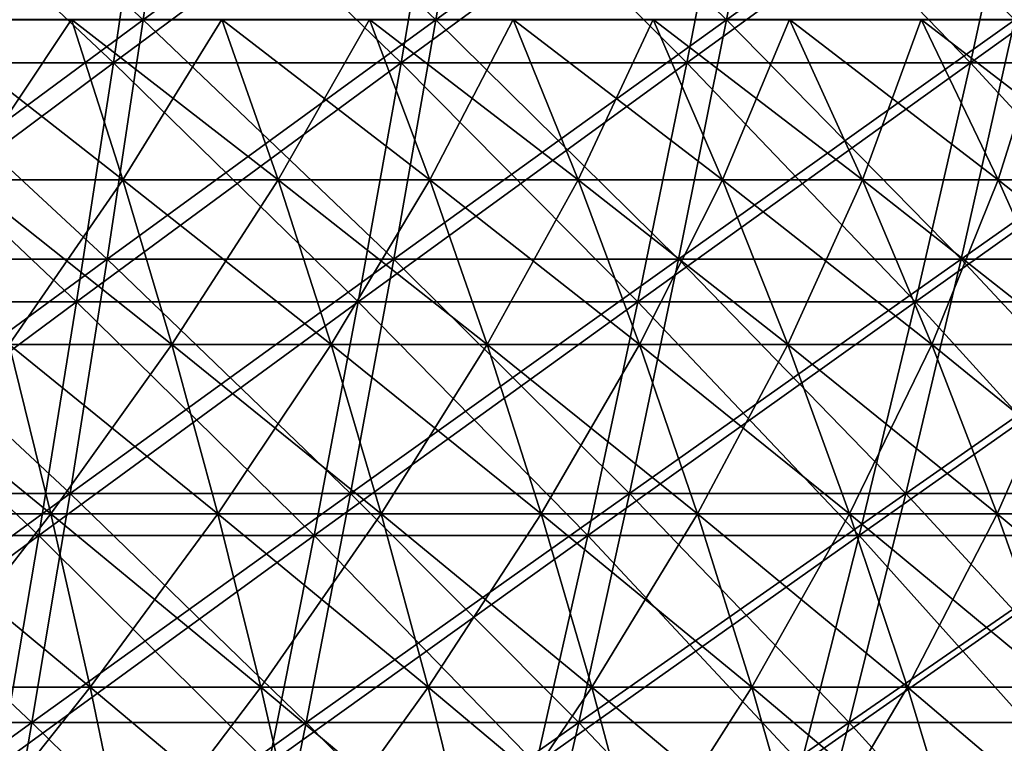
# Model space of a CAD drawing. Header units: millimetres. Extents: x -250 to 250, y 3898 to 4150.
# Tile 431 of 558: x 33 to 53, y 3980 to 3994. Entities that reach past the tile are written whole.
import ezdxf

# ---------------------------------------------------------------- set-up
doc = ezdxf.new("R2010")
doc.units = ezdxf.units.MM
doc.header["$LTSCALE"] = 5.599365
for name, color, linetype in [('10', 7, 'CONTINUOUS'), ('12', 7, 'CONTINUOUS'), ('2', 7, 'CONTINUOUS'), ('3', 7, 'CONTINUOUS'), ('4', 7, 'CONTINUOUS'), ('5', 7, 'CONTINUOUS')]:
    doc.layers.add(name, color=color, linetype=linetype)

msp = doc.modelspace()

# ---------------------------------------------------------------- linework, layer by layer
at = {"layer": '10', "color": 7, "linetype": 'Continuous', "true_color": 0xe0f2ff}
for points in [[(32.312, 3990.867, 76.868), (35.503, 3990.867, 75.448), (31.367, 3994.097, 74.618), (32.312, 3990.867, 76.868)], [(31.367, 3994.097, 74.618), (35.503, 3990.867, 75.448), (34.464, 3994.097, 73.239), (31.367, 3994.097, 74.618)], [(35.503, 3990.867, 75.448), (38.631, 3990.867, 73.895), (34.464, 3994.097, 73.239), (35.503, 3990.867, 75.448)], [(34.464, 3994.097, 73.239), (38.631, 3990.867, 73.895), (37.5, 3994.097, 71.732), (34.464, 3994.097, 73.239)], [(38.631, 3990.867, 73.895), (41.692, 3990.867, 72.212), (37.5, 3994.097, 71.732), (38.631, 3990.867, 73.895)], [(37.5, 3994.097, 71.732), (41.692, 3990.867, 72.212), (40.471, 3994.097, 70.098), (37.5, 3994.097, 71.732)], [(41.692, 3990.867, 72.212), (44.679, 3990.867, 70.403), (40.471, 3994.097, 70.098), (41.692, 3990.867, 72.212)], [(40.471, 3994.097, 70.098), (44.679, 3990.867, 70.403), (43.371, 3994.097, 68.342), (40.471, 3994.097, 70.098)], [(44.679, 3990.867, 70.403), (47.588, 3990.867, 68.47), (43.371, 3994.097, 68.342), (44.679, 3990.867, 70.403)], [(43.371, 3994.097, 68.342), (47.588, 3990.867, 68.47), (46.195, 3994.097, 66.466), (43.371, 3994.097, 68.342)], [(47.588, 3990.867, 68.47), (50.414, 3990.867, 66.417), (46.195, 3994.097, 66.466), (47.588, 3990.867, 68.47)], [(46.195, 3994.097, 66.466), (50.414, 3990.867, 66.417), (48.938, 3994.097, 64.473), (46.195, 3994.097, 66.466)], [(50.414, 3990.867, 66.417), (53.151, 3990.867, 64.248), (48.938, 3994.097, 64.473), (50.414, 3990.867, 66.417)], [(48.938, 3994.097, 64.473), (53.151, 3990.867, 64.248), (51.595, 3994.097, 62.367), (48.938, 3994.097, 64.473)], [(53.151, 3990.867, 64.248), (55.794, 3990.867, 61.966), (51.595, 3994.097, 62.367), (53.151, 3990.867, 64.248)], [(51.595, 3994.097, 62.367), (55.794, 3990.867, 61.966), (54.161, 3994.097, 60.152), (51.595, 3994.097, 62.367)], [(33.208, 3987.543, 78.999), (36.487, 3987.543, 77.539), (32.312, 3990.867, 76.868), (33.208, 3987.543, 78.999)], [(32.312, 3990.867, 76.868), (36.487, 3987.543, 77.539), (35.503, 3990.867, 75.448), (32.312, 3990.867, 76.868)], [(36.487, 3987.543, 77.539), (39.702, 3987.543, 75.943), (35.503, 3990.867, 75.448), (36.487, 3987.543, 77.539)], [(35.503, 3990.867, 75.448), (39.702, 3987.543, 75.943), (38.631, 3990.867, 73.895), (35.503, 3990.867, 75.448)], [(39.702, 3987.543, 75.943), (42.848, 3987.543, 74.214), (38.631, 3990.867, 73.895), (39.702, 3987.543, 75.943)], [(38.631, 3990.867, 73.895), (42.848, 3987.543, 74.214), (41.692, 3990.867, 72.212), (38.631, 3990.867, 73.895)], [(42.848, 3987.543, 74.214), (45.918, 3987.543, 72.355), (41.692, 3990.867, 72.212), (42.848, 3987.543, 74.214)], [(41.692, 3990.867, 72.212), (45.918, 3987.543, 72.355), (44.679, 3990.867, 70.403), (41.692, 3990.867, 72.212)], [(45.918, 3987.543, 72.355), (48.907, 3987.543, 70.369), (44.679, 3990.867, 70.403), (45.918, 3987.543, 72.355)], [(44.679, 3990.867, 70.403), (48.907, 3987.543, 70.369), (47.588, 3990.867, 68.47), (44.679, 3990.867, 70.403)], [(48.907, 3987.543, 70.369), (51.811, 3987.543, 68.259), (47.588, 3990.867, 68.47), (48.907, 3987.543, 70.369)], [(47.588, 3990.867, 68.47), (51.811, 3987.543, 68.259), (50.414, 3990.867, 66.417), (47.588, 3990.867, 68.47)], [(51.811, 3987.543, 68.259), (54.624, 3987.543, 66.029), (50.414, 3990.867, 66.417), (51.811, 3987.543, 68.259)], [(50.414, 3990.867, 66.417), (54.624, 3987.543, 66.029), (53.151, 3990.867, 64.248), (50.414, 3990.867, 66.417)], [(54.624, 3987.543, 66.029), (57.341, 3987.543, 63.684), (53.151, 3990.867, 64.248), (54.624, 3987.543, 66.029)], [(53.151, 3990.867, 64.248), (57.341, 3987.543, 63.684), (55.794, 3990.867, 61.966), (53.151, 3990.867, 64.248)], [(30.631, 3984.131, 82.363), (34.053, 3984.131, 81.008), (29.871, 3987.543, 80.321), (30.631, 3984.131, 82.363)], [(29.871, 3987.543, 80.321), (34.053, 3984.131, 81.008), (33.208, 3987.543, 78.999), (29.871, 3987.543, 80.321)], [(34.053, 3984.131, 81.008), (37.415, 3984.131, 79.511), (33.208, 3987.543, 78.999), (34.053, 3984.131, 81.008)], [(33.208, 3987.543, 78.999), (37.415, 3984.131, 79.511), (36.487, 3987.543, 77.539), (33.208, 3987.543, 78.999)], [(37.415, 3984.131, 79.511), (40.712, 3984.131, 77.875), (36.487, 3987.543, 77.539), (37.415, 3984.131, 79.511)], [(36.487, 3987.543, 77.539), (40.712, 3984.131, 77.875), (39.702, 3987.543, 75.943), (36.487, 3987.543, 77.539)], [(40.712, 3984.131, 77.875), (43.937, 3984.131, 76.102), (39.702, 3987.543, 75.943), (40.712, 3984.131, 77.875)], [(39.702, 3987.543, 75.943), (43.937, 3984.131, 76.102), (42.848, 3987.543, 74.214), (39.702, 3987.543, 75.943)], [(43.937, 3984.131, 76.102), (47.086, 3984.131, 74.195), (42.848, 3987.543, 74.214), (43.937, 3984.131, 76.102)], [(42.848, 3987.543, 74.214), (47.086, 3984.131, 74.195), (45.918, 3987.543, 72.355), (42.848, 3987.543, 74.214)], [(47.086, 3984.131, 74.195), (50.151, 3984.131, 72.158), (45.918, 3987.543, 72.355), (47.086, 3984.131, 74.195)], [(45.918, 3987.543, 72.355), (50.151, 3984.131, 72.158), (48.907, 3987.543, 70.369), (45.918, 3987.543, 72.355)], [(50.151, 3984.131, 72.158), (53.129, 3984.131, 69.995), (48.907, 3987.543, 70.369), (50.151, 3984.131, 72.158)], [(48.907, 3987.543, 70.369), (53.129, 3984.131, 69.995), (51.811, 3987.543, 68.259), (48.907, 3987.543, 70.369)], [(53.129, 3984.131, 69.995), (56.013, 3984.131, 67.709), (51.811, 3987.543, 68.259), (53.129, 3984.131, 69.995)], [(51.811, 3987.543, 68.259), (56.013, 3984.131, 67.709), (54.624, 3987.543, 66.029), (51.811, 3987.543, 68.259)], [(31.343, 3980.636, 84.279), (34.845, 3980.636, 82.892), (30.631, 3984.131, 82.363), (31.343, 3980.636, 84.279)], [(30.631, 3984.131, 82.363), (34.845, 3980.636, 82.892), (34.053, 3984.131, 81.008), (30.631, 3984.131, 82.363)], [(34.845, 3980.636, 82.892), (38.285, 3980.636, 81.361), (34.053, 3984.131, 81.008), (34.845, 3980.636, 82.892)], [(34.053, 3984.131, 81.008), (38.285, 3980.636, 81.361), (37.415, 3984.131, 79.511), (34.053, 3984.131, 81.008)], [(38.285, 3980.636, 81.361), (41.659, 3980.636, 79.686), (37.415, 3984.131, 79.511), (38.285, 3980.636, 81.361)], [(37.415, 3984.131, 79.511), (41.659, 3980.636, 79.686), (40.712, 3984.131, 77.875), (37.415, 3984.131, 79.511)], [(41.659, 3980.636, 79.686), (44.959, 3980.636, 77.872), (40.712, 3984.131, 77.875), (41.659, 3980.636, 79.686)], [(40.712, 3984.131, 77.875), (44.959, 3980.636, 77.872), (43.937, 3984.131, 76.102), (40.712, 3984.131, 77.875)], [(44.959, 3980.636, 77.872), (48.181, 3980.636, 75.921), (43.937, 3984.131, 76.102), (44.959, 3980.636, 77.872)], [(43.937, 3984.131, 76.102), (48.181, 3980.636, 75.921), (47.086, 3984.131, 74.195), (43.937, 3984.131, 76.102)], [(48.181, 3980.636, 75.921), (51.318, 3980.636, 73.836), (47.086, 3984.131, 74.195), (48.181, 3980.636, 75.921)], [(47.086, 3984.131, 74.195), (51.318, 3980.636, 73.836), (50.151, 3984.131, 72.158), (47.086, 3984.131, 74.195)], [(51.318, 3980.636, 73.836), (54.365, 3980.636, 71.623), (50.151, 3984.131, 72.158), (51.318, 3980.636, 73.836)], [(50.151, 3984.131, 72.158), (54.365, 3980.636, 71.623), (53.129, 3984.131, 69.995), (50.151, 3984.131, 72.158)], [(54.365, 3980.636, 71.623), (57.316, 3980.636, 69.283), (53.129, 3984.131, 69.995), (54.365, 3980.636, 71.623)], [(53.129, 3984.131, 69.995), (57.316, 3980.636, 69.283), (56.013, 3984.131, 67.709), (53.129, 3984.131, 69.995)], [(32.007, 3977.064, 86.064), (35.583, 3977.064, 84.648), (31.343, 3980.636, 84.279), (32.007, 3977.064, 86.064)], [(31.343, 3980.636, 84.279), (35.583, 3977.064, 84.648), (34.845, 3980.636, 82.892), (31.343, 3980.636, 84.279)], [(35.583, 3977.064, 84.648), (39.096, 3977.064, 83.084), (34.845, 3980.636, 82.892), (35.583, 3977.064, 84.648)], [(34.845, 3980.636, 82.892), (39.096, 3977.064, 83.084), (38.285, 3980.636, 81.361), (34.845, 3980.636, 82.892)], [(39.096, 3977.064, 83.084), (42.541, 3977.064, 81.374), (38.285, 3980.636, 81.361), (39.096, 3977.064, 83.084)], [(38.285, 3980.636, 81.361), (42.541, 3977.064, 81.374), (41.659, 3980.636, 79.686), (38.285, 3980.636, 81.361)], [(42.541, 3977.064, 81.374), (45.912, 3977.064, 79.521), (41.659, 3980.636, 79.686), (42.541, 3977.064, 81.374)], [(41.659, 3980.636, 79.686), (45.912, 3977.064, 79.521), (44.959, 3980.636, 77.872), (41.659, 3980.636, 79.686)], [(45.912, 3977.064, 79.521), (49.201, 3977.064, 77.529), (44.959, 3980.636, 77.872), (45.912, 3977.064, 79.521)], [(44.959, 3980.636, 77.872), (49.201, 3977.064, 77.529), (48.181, 3980.636, 75.921), (44.959, 3980.636, 77.872)], [(49.201, 3977.064, 77.529), (52.405, 3977.064, 75.401), (48.181, 3980.636, 75.921), (49.201, 3977.064, 77.529)], [(48.181, 3980.636, 75.921), (52.405, 3977.064, 75.401), (51.318, 3980.636, 73.836), (48.181, 3980.636, 75.921)], [(52.405, 3977.064, 75.401), (55.516, 3977.064, 73.14), (51.318, 3980.636, 73.836), (52.405, 3977.064, 75.401)], [(51.318, 3980.636, 73.836), (55.516, 3977.064, 73.14), (54.365, 3980.636, 71.623), (51.318, 3980.636, 73.836)]]:
    msp.add_3dface(points, dxfattribs=at)
at = {"layer": '12', "color": 7, "linetype": 'Continuous', "true_color": 0xe0f2ff}
for points in [[(34.464, 3994.097, -73.239), (32.312, 3990.867, -76.868), (31.367, 3994.097, -74.618), (34.464, 3994.097, -73.239)], [(35.503, 3990.867, -75.448), (32.312, 3990.867, -76.868), (34.464, 3994.097, -73.239), (35.503, 3990.867, -75.448)], [(37.5, 3994.097, -71.732), (35.503, 3990.867, -75.448), (34.464, 3994.097, -73.239), (37.5, 3994.097, -71.732)], [(38.631, 3990.867, -73.895), (35.503, 3990.867, -75.448), (37.5, 3994.097, -71.732), (38.631, 3990.867, -73.895)], [(40.471, 3994.097, -70.098), (38.631, 3990.867, -73.895), (37.5, 3994.097, -71.732), (40.471, 3994.097, -70.098)], [(41.692, 3990.867, -72.212), (38.631, 3990.867, -73.895), (40.471, 3994.097, -70.098), (41.692, 3990.867, -72.212)], [(43.371, 3994.097, -68.342), (41.692, 3990.867, -72.212), (40.471, 3994.097, -70.098), (43.371, 3994.097, -68.342)], [(44.679, 3990.867, -70.403), (41.692, 3990.867, -72.212), (43.371, 3994.097, -68.342), (44.679, 3990.867, -70.403)], [(46.195, 3994.097, -66.466), (44.679, 3990.867, -70.403), (43.371, 3994.097, -68.342), (46.195, 3994.097, -66.466)], [(47.588, 3990.867, -68.47), (44.679, 3990.867, -70.403), (46.195, 3994.097, -66.466), (47.588, 3990.867, -68.47)], [(48.938, 3994.097, -64.473), (47.588, 3990.867, -68.47), (46.195, 3994.097, -66.466), (48.938, 3994.097, -64.473)], [(50.414, 3990.867, -66.417), (47.588, 3990.867, -68.47), (48.938, 3994.097, -64.473), (50.414, 3990.867, -66.417)], [(51.595, 3994.097, -62.367), (50.414, 3990.867, -66.417), (48.938, 3994.097, -64.473), (51.595, 3994.097, -62.367)], [(53.151, 3990.867, -64.248), (50.414, 3990.867, -66.417), (51.595, 3994.097, -62.367), (53.151, 3990.867, -64.248)], [(54.161, 3994.097, -60.152), (53.151, 3990.867, -64.248), (51.595, 3994.097, -62.367), (54.161, 3994.097, -60.152)], [(55.794, 3990.867, -61.966), (53.151, 3990.867, -64.248), (54.161, 3994.097, -60.152), (55.794, 3990.867, -61.966)], [(35.503, 3990.867, -75.448), (33.208, 3987.543, -78.999), (32.312, 3990.867, -76.868), (35.503, 3990.867, -75.448)], [(36.487, 3987.543, -77.539), (33.208, 3987.543, -78.999), (35.503, 3990.867, -75.448), (36.487, 3987.543, -77.539)], [(38.631, 3990.867, -73.895), (36.487, 3987.543, -77.539), (35.503, 3990.867, -75.448), (38.631, 3990.867, -73.895)], [(39.702, 3987.543, -75.943), (36.487, 3987.543, -77.539), (38.631, 3990.867, -73.895), (39.702, 3987.543, -75.943)], [(41.692, 3990.867, -72.212), (39.702, 3987.543, -75.943), (38.631, 3990.867, -73.895), (41.692, 3990.867, -72.212)], [(42.848, 3987.543, -74.214), (39.702, 3987.543, -75.943), (41.692, 3990.867, -72.212), (42.848, 3987.543, -74.214)], [(44.679, 3990.867, -70.403), (42.848, 3987.543, -74.214), (41.692, 3990.867, -72.212), (44.679, 3990.867, -70.403)], [(45.918, 3987.543, -72.355), (42.848, 3987.543, -74.214), (44.679, 3990.867, -70.403), (45.918, 3987.543, -72.355)], [(47.588, 3990.867, -68.47), (45.918, 3987.543, -72.355), (44.679, 3990.867, -70.403), (47.588, 3990.867, -68.47)], [(48.907, 3987.543, -70.369), (45.918, 3987.543, -72.355), (47.588, 3990.867, -68.47), (48.907, 3987.543, -70.369)], [(50.414, 3990.867, -66.417), (48.907, 3987.543, -70.369), (47.588, 3990.867, -68.47), (50.414, 3990.867, -66.417)], [(51.811, 3987.543, -68.259), (48.907, 3987.543, -70.369), (50.414, 3990.867, -66.417), (51.811, 3987.543, -68.259)], [(53.151, 3990.867, -64.248), (51.811, 3987.543, -68.259), (50.414, 3990.867, -66.417), (53.151, 3990.867, -64.248)], [(54.624, 3987.543, -66.029), (51.811, 3987.543, -68.259), (53.151, 3990.867, -64.248), (54.624, 3987.543, -66.029)], [(55.794, 3990.867, -61.966), (54.624, 3987.543, -66.029), (53.151, 3990.867, -64.248), (55.794, 3990.867, -61.966)], [(34.053, 3984.131, -81.008), (30.631, 3984.131, -82.363), (33.208, 3987.543, -78.999), (34.053, 3984.131, -81.008)], [(36.487, 3987.543, -77.539), (34.053, 3984.131, -81.008), (33.208, 3987.543, -78.999), (36.487, 3987.543, -77.539)], [(37.415, 3984.131, -79.511), (34.053, 3984.131, -81.008), (36.487, 3987.543, -77.539), (37.415, 3984.131, -79.511)], [(39.702, 3987.543, -75.943), (37.415, 3984.131, -79.511), (36.487, 3987.543, -77.539), (39.702, 3987.543, -75.943)], [(40.712, 3984.131, -77.875), (37.415, 3984.131, -79.511), (39.702, 3987.543, -75.943), (40.712, 3984.131, -77.875)], [(42.848, 3987.543, -74.214), (40.712, 3984.131, -77.875), (39.702, 3987.543, -75.943), (42.848, 3987.543, -74.214)], [(43.937, 3984.131, -76.102), (40.712, 3984.131, -77.875), (42.848, 3987.543, -74.214), (43.937, 3984.131, -76.102)], [(45.918, 3987.543, -72.355), (43.937, 3984.131, -76.102), (42.848, 3987.543, -74.214), (45.918, 3987.543, -72.355)], [(47.086, 3984.131, -74.195), (43.937, 3984.131, -76.102), (45.918, 3987.543, -72.355), (47.086, 3984.131, -74.195)], [(48.907, 3987.543, -70.369), (47.086, 3984.131, -74.195), (45.918, 3987.543, -72.355), (48.907, 3987.543, -70.369)], [(50.151, 3984.131, -72.158), (47.086, 3984.131, -74.195), (48.907, 3987.543, -70.369), (50.151, 3984.131, -72.158)], [(51.811, 3987.543, -68.259), (50.151, 3984.131, -72.158), (48.907, 3987.543, -70.369), (51.811, 3987.543, -68.259)], [(53.129, 3984.131, -69.995), (50.151, 3984.131, -72.158), (51.811, 3987.543, -68.259), (53.129, 3984.131, -69.995)], [(54.624, 3987.543, -66.029), (53.129, 3984.131, -69.995), (51.811, 3987.543, -68.259), (54.624, 3987.543, -66.029)], [(56.013, 3984.131, -67.709), (53.129, 3984.131, -69.995), (54.624, 3987.543, -66.029), (56.013, 3984.131, -67.709)], [(34.053, 3984.131, -81.008), (31.343, 3980.636, -84.279), (30.631, 3984.131, -82.363), (34.053, 3984.131, -81.008)], [(34.845, 3980.636, -82.892), (31.343, 3980.636, -84.279), (34.053, 3984.131, -81.008), (34.845, 3980.636, -82.892)], [(37.415, 3984.131, -79.511), (34.845, 3980.636, -82.892), (34.053, 3984.131, -81.008), (37.415, 3984.131, -79.511)], [(38.285, 3980.636, -81.361), (34.845, 3980.636, -82.892), (37.415, 3984.131, -79.511), (38.285, 3980.636, -81.361)], [(40.712, 3984.131, -77.875), (38.285, 3980.636, -81.361), (37.415, 3984.131, -79.511), (40.712, 3984.131, -77.875)], [(41.659, 3980.636, -79.686), (38.285, 3980.636, -81.361), (40.712, 3984.131, -77.875), (41.659, 3980.636, -79.686)], [(43.937, 3984.131, -76.102), (41.659, 3980.636, -79.686), (40.712, 3984.131, -77.875), (43.937, 3984.131, -76.102)], [(44.959, 3980.636, -77.872), (41.659, 3980.636, -79.686), (43.937, 3984.131, -76.102), (44.959, 3980.636, -77.872)], [(47.086, 3984.131, -74.195), (44.959, 3980.636, -77.872), (43.937, 3984.131, -76.102), (47.086, 3984.131, -74.195)], [(48.181, 3980.636, -75.921), (44.959, 3980.636, -77.872), (47.086, 3984.131, -74.195), (48.181, 3980.636, -75.921)], [(50.151, 3984.131, -72.158), (48.181, 3980.636, -75.921), (47.086, 3984.131, -74.195), (50.151, 3984.131, -72.158)], [(51.318, 3980.636, -73.836), (48.181, 3980.636, -75.921), (50.151, 3984.131, -72.158), (51.318, 3980.636, -73.836)], [(53.129, 3984.131, -69.995), (51.318, 3980.636, -73.836), (50.151, 3984.131, -72.158), (53.129, 3984.131, -69.995)], [(54.365, 3980.636, -71.623), (51.318, 3980.636, -73.836), (53.129, 3984.131, -69.995), (54.365, 3980.636, -71.623)], [(56.013, 3984.131, -67.709), (54.365, 3980.636, -71.623), (53.129, 3984.131, -69.995), (56.013, 3984.131, -67.709)], [(34.845, 3980.636, -82.892), (32.007, 3977.064, -86.064), (31.343, 3980.636, -84.279), (34.845, 3980.636, -82.892)], [(35.583, 3977.064, -84.648), (32.007, 3977.064, -86.064), (34.845, 3980.636, -82.892), (35.583, 3977.064, -84.648)], [(38.285, 3980.636, -81.361), (35.583, 3977.064, -84.648), (34.845, 3980.636, -82.892), (38.285, 3980.636, -81.361)], [(39.096, 3977.064, -83.084), (35.583, 3977.064, -84.648), (38.285, 3980.636, -81.361), (39.096, 3977.064, -83.084)], [(41.659, 3980.636, -79.686), (39.096, 3977.064, -83.084), (38.285, 3980.636, -81.361), (41.659, 3980.636, -79.686)], [(42.541, 3977.064, -81.374), (39.096, 3977.064, -83.084), (41.659, 3980.636, -79.686), (42.541, 3977.064, -81.374)], [(44.959, 3980.636, -77.872), (42.541, 3977.064, -81.374), (41.659, 3980.636, -79.686), (44.959, 3980.636, -77.872)], [(45.912, 3977.064, -79.521), (42.541, 3977.064, -81.374), (44.959, 3980.636, -77.872), (45.912, 3977.064, -79.521)], [(48.181, 3980.636, -75.921), (45.912, 3977.064, -79.521), (44.959, 3980.636, -77.872), (48.181, 3980.636, -75.921)], [(49.201, 3977.064, -77.529), (45.912, 3977.064, -79.521), (48.181, 3980.636, -75.921), (49.201, 3977.064, -77.529)], [(51.318, 3980.636, -73.836), (49.201, 3977.064, -77.529), (48.181, 3980.636, -75.921), (51.318, 3980.636, -73.836)], [(52.405, 3977.064, -75.401), (49.201, 3977.064, -77.529), (51.318, 3980.636, -73.836), (52.405, 3977.064, -75.401)], [(54.365, 3980.636, -71.623), (52.405, 3977.064, -75.401), (51.318, 3980.636, -73.836), (54.365, 3980.636, -71.623)], [(55.516, 3977.064, -73.14), (52.405, 3977.064, -75.401), (54.365, 3980.636, -71.623), (55.516, 3977.064, -73.14)]]:
    msp.add_3dface(points, dxfattribs=at)
at = {"layer": '2', "color": 251, "linetype": 'Continuous', "true_color": 0x504f50}
for points in [[(35.91, 3994.092, -192.102), (29.977, 3994.092, -193.117), (36.613, 3999.014, -195.864), (35.91, 3994.092, -192.102)], [(36.613, 3999.014, -195.864), (29.977, 3994.092, -193.117), (30.564, 3999.014, -196.899), (36.613, 3999.014, -195.864)], [(41.809, 3994.092, -190.905), (35.91, 3994.092, -192.102), (42.628, 3999.014, -194.644), (41.809, 3994.092, -190.905)], [(42.628, 3999.014, -194.644), (35.91, 3994.092, -192.102), (36.613, 3999.014, -195.864), (42.628, 3999.014, -194.644)], [(47.668, 3994.092, -189.527), (41.809, 3994.092, -190.905), (48.601, 3999.014, -193.239), (47.668, 3994.092, -189.527)], [(48.601, 3999.014, -193.239), (41.809, 3994.092, -190.905), (42.628, 3999.014, -194.644), (48.601, 3999.014, -193.239)], [(53.482, 3994.092, -187.969), (47.668, 3994.092, -189.527), (54.529, 3999.014, -191.65), (53.482, 3994.092, -187.969)], [(54.529, 3999.014, -191.65), (47.668, 3994.092, -189.527), (48.601, 3999.014, -193.239), (54.529, 3999.014, -191.65)], [(35.184, 3989.267, -188.22), (29.372, 3989.267, -189.215), (35.91, 3994.092, -192.102), (35.184, 3989.267, -188.22)], [(35.91, 3994.092, -192.102), (29.372, 3989.267, -189.215), (29.977, 3994.092, -193.117), (35.91, 3994.092, -192.102)], [(40.964, 3989.267, -187.048), (35.184, 3989.267, -188.22), (41.809, 3994.092, -190.905), (40.964, 3989.267, -187.048)], [(41.809, 3994.092, -190.905), (35.184, 3989.267, -188.22), (35.91, 3994.092, -192.102), (41.809, 3994.092, -190.905)], [(46.705, 3989.267, -185.697), (40.964, 3989.267, -187.048), (47.668, 3994.092, -189.527), (46.705, 3989.267, -185.697)], [(47.668, 3994.092, -189.527), (40.964, 3989.267, -187.048), (41.809, 3994.092, -190.905), (47.668, 3994.092, -189.527)], [(52.401, 3989.267, -184.171), (46.705, 3989.267, -185.697), (53.482, 3994.092, -187.969), (52.401, 3989.267, -184.171)], [(53.482, 3994.092, -187.969), (46.705, 3989.267, -185.697), (47.668, 3994.092, -189.527), (53.482, 3994.092, -187.969)], [(58.048, 3989.267, -182.47), (52.401, 3989.267, -184.171), (59.245, 3994.092, -186.233), (58.048, 3989.267, -182.47)], [(59.245, 3994.092, -186.233), (52.401, 3989.267, -184.171), (53.482, 3994.092, -187.969), (59.245, 3994.092, -186.233)], [(34.437, 3984.542, -184.222), (28.748, 3984.542, -185.195), (35.184, 3989.267, -188.22), (34.437, 3984.542, -184.222)], [(35.184, 3989.267, -188.22), (28.748, 3984.542, -185.195), (29.372, 3989.267, -189.215), (35.184, 3989.267, -188.22)], [(40.094, 3984.542, -183.074), (34.437, 3984.542, -184.222), (40.964, 3989.267, -187.048), (40.094, 3984.542, -183.074)], [(40.964, 3989.267, -187.048), (34.437, 3984.542, -184.222), (35.184, 3989.267, -188.22), (40.964, 3989.267, -187.048)], [(45.713, 3984.542, -181.752), (40.094, 3984.542, -183.074), (46.705, 3989.267, -185.697), (45.713, 3984.542, -181.752)], [(46.705, 3989.267, -185.697), (40.094, 3984.542, -183.074), (40.964, 3989.267, -187.048), (46.705, 3989.267, -185.697)], [(51.288, 3984.542, -180.258), (45.713, 3984.542, -181.752), (52.401, 3989.267, -184.171), (51.288, 3984.542, -180.258)], [(52.401, 3989.267, -184.171), (45.713, 3984.542, -181.752), (46.705, 3989.267, -185.697), (52.401, 3989.267, -184.171)], [(56.815, 3984.542, -178.593), (51.288, 3984.542, -180.258), (58.048, 3989.267, -182.47), (56.815, 3984.542, -178.593)], [(58.048, 3989.267, -182.47), (51.288, 3984.542, -180.258), (52.401, 3989.267, -184.171), (58.048, 3989.267, -182.47)], [(33.668, 3979.919, -180.108), (28.106, 3979.919, -181.06), (34.437, 3984.542, -184.222), (33.668, 3979.919, -180.108)], [(34.437, 3984.542, -184.222), (28.106, 3979.919, -181.06), (28.748, 3984.542, -185.195), (34.437, 3984.542, -184.222)], [(39.199, 3979.919, -178.986), (33.668, 3979.919, -180.108), (40.094, 3984.542, -183.074), (39.199, 3979.919, -178.986)], [(40.094, 3984.542, -183.074), (33.668, 3979.919, -180.108), (34.437, 3984.542, -184.222), (40.094, 3984.542, -183.074)], [(44.692, 3979.919, -177.694), (39.199, 3979.919, -178.986), (45.713, 3984.542, -181.752), (44.692, 3979.919, -177.694)], [(45.713, 3984.542, -181.752), (39.199, 3979.919, -178.986), (40.094, 3984.542, -183.074), (45.713, 3984.542, -181.752)], [(50.143, 3979.919, -176.233), (44.692, 3979.919, -177.694), (51.288, 3984.542, -180.258), (50.143, 3979.919, -176.233)], [(51.288, 3984.542, -180.258), (44.692, 3979.919, -177.694), (45.713, 3984.542, -181.752), (51.288, 3984.542, -180.258)], [(55.546, 3979.919, -174.606), (50.143, 3979.919, -176.233), (56.815, 3984.542, -178.593), (55.546, 3979.919, -174.606)], [(56.815, 3984.542, -178.593), (50.143, 3979.919, -176.233), (51.288, 3984.542, -180.258), (56.815, 3984.542, -178.593)], [(32.878, 3975.403, -175.883), (27.446, 3975.403, -176.812), (33.668, 3979.919, -180.108), (32.878, 3975.403, -175.883)], [(33.668, 3979.919, -180.108), (27.446, 3975.403, -176.812), (28.106, 3979.919, -181.06), (33.668, 3979.919, -180.108)], [(38.279, 3975.403, -174.787), (32.878, 3975.403, -175.883), (39.199, 3979.919, -178.986), (38.279, 3975.403, -174.787)], [(39.199, 3979.919, -178.986), (32.878, 3975.403, -175.883), (33.668, 3979.919, -180.108), (39.199, 3979.919, -178.986)], [(43.643, 3975.403, -173.525), (38.279, 3975.403, -174.787), (44.692, 3979.919, -177.694), (43.643, 3975.403, -173.525)], [(44.692, 3979.919, -177.694), (38.279, 3975.403, -174.787), (39.199, 3979.919, -178.986), (44.692, 3979.919, -177.694)], [(48.966, 3975.403, -172.099), (43.643, 3975.403, -173.525), (50.143, 3979.919, -176.233), (48.966, 3975.403, -172.099)], [(50.143, 3979.919, -176.233), (43.643, 3975.403, -173.525), (44.692, 3979.919, -177.694), (50.143, 3979.919, -176.233)], [(54.243, 3975.403, -170.51), (48.966, 3975.403, -172.099), (55.546, 3979.919, -174.606), (54.243, 3975.403, -170.51)], [(55.546, 3979.919, -174.606), (48.966, 3975.403, -172.099), (50.143, 3979.919, -176.233), (55.546, 3979.919, -174.606)]]:
    msp.add_3dface(points, dxfattribs=at)
at = {"layer": '3', "color": 251, "linetype": 'Continuous', "true_color": 0x504f50}
for points in [[(29.977, 3994.092, 193.117), (35.91, 3994.092, 192.102), (30.564, 3999.014, 196.899), (29.977, 3994.092, 193.117)], [(30.564, 3999.014, 196.899), (35.91, 3994.092, 192.102), (36.613, 3999.014, 195.864), (30.564, 3999.014, 196.899)], [(35.91, 3994.092, 192.102), (41.809, 3994.092, 190.905), (36.613, 3999.014, 195.864), (35.91, 3994.092, 192.102)], [(36.613, 3999.014, 195.864), (41.809, 3994.092, 190.905), (42.628, 3999.014, 194.644), (36.613, 3999.014, 195.864)], [(41.809, 3994.092, 190.905), (47.668, 3994.092, 189.527), (42.628, 3999.014, 194.644), (41.809, 3994.092, 190.905)], [(42.628, 3999.014, 194.644), (47.668, 3994.092, 189.527), (48.601, 3999.014, 193.239), (42.628, 3999.014, 194.644)], [(47.668, 3994.092, 189.527), (53.482, 3994.092, 187.969), (48.601, 3999.014, 193.239), (47.668, 3994.092, 189.527)], [(48.601, 3999.014, 193.239), (53.482, 3994.092, 187.969), (54.529, 3999.014, 191.65), (48.601, 3999.014, 193.239)], [(29.372, 3989.267, 189.215), (35.184, 3989.267, 188.22), (29.977, 3994.092, 193.117), (29.372, 3989.267, 189.215)], [(29.977, 3994.092, 193.117), (35.184, 3989.267, 188.22), (35.91, 3994.092, 192.102), (29.977, 3994.092, 193.117)], [(35.184, 3989.267, 188.22), (40.964, 3989.267, 187.048), (35.91, 3994.092, 192.102), (35.184, 3989.267, 188.22)], [(35.91, 3994.092, 192.102), (40.964, 3989.267, 187.048), (41.809, 3994.092, 190.905), (35.91, 3994.092, 192.102)], [(40.964, 3989.267, 187.048), (46.705, 3989.267, 185.697), (41.809, 3994.092, 190.905), (40.964, 3989.267, 187.048)], [(41.809, 3994.092, 190.905), (46.705, 3989.267, 185.697), (47.668, 3994.092, 189.527), (41.809, 3994.092, 190.905)], [(46.705, 3989.267, 185.697), (52.401, 3989.267, 184.171), (47.668, 3994.092, 189.527), (46.705, 3989.267, 185.697)], [(47.668, 3994.092, 189.527), (52.401, 3989.267, 184.171), (53.482, 3994.092, 187.969), (47.668, 3994.092, 189.527)], [(52.401, 3989.267, 184.171), (58.048, 3989.267, 182.47), (53.482, 3994.092, 187.969), (52.401, 3989.267, 184.171)], [(28.748, 3984.542, 185.195), (34.437, 3984.542, 184.222), (29.372, 3989.267, 189.215), (28.748, 3984.542, 185.195)], [(29.372, 3989.267, 189.215), (34.437, 3984.542, 184.222), (35.184, 3989.267, 188.22), (29.372, 3989.267, 189.215)], [(34.437, 3984.542, 184.222), (40.094, 3984.542, 183.074), (35.184, 3989.267, 188.22), (34.437, 3984.542, 184.222)], [(35.184, 3989.267, 188.22), (40.094, 3984.542, 183.074), (40.964, 3989.267, 187.048), (35.184, 3989.267, 188.22)], [(40.094, 3984.542, 183.074), (45.713, 3984.542, 181.752), (40.964, 3989.267, 187.048), (40.094, 3984.542, 183.074)], [(40.964, 3989.267, 187.048), (45.713, 3984.542, 181.752), (46.705, 3989.267, 185.697), (40.964, 3989.267, 187.048)], [(45.713, 3984.542, 181.752), (51.288, 3984.542, 180.258), (46.705, 3989.267, 185.697), (45.713, 3984.542, 181.752)], [(46.705, 3989.267, 185.697), (51.288, 3984.542, 180.258), (52.401, 3989.267, 184.171), (46.705, 3989.267, 185.697)], [(51.288, 3984.542, 180.258), (56.815, 3984.542, 178.593), (52.401, 3989.267, 184.171), (51.288, 3984.542, 180.258)], [(52.401, 3989.267, 184.171), (56.815, 3984.542, 178.593), (58.048, 3989.267, 182.47), (52.401, 3989.267, 184.171)], [(28.106, 3979.919, 181.06), (33.668, 3979.919, 180.108), (28.748, 3984.542, 185.195), (28.106, 3979.919, 181.06)], [(28.748, 3984.542, 185.195), (33.668, 3979.919, 180.108), (34.437, 3984.542, 184.222), (28.748, 3984.542, 185.195)], [(33.668, 3979.919, 180.108), (39.199, 3979.919, 178.986), (34.437, 3984.542, 184.222), (33.668, 3979.919, 180.108)], [(34.437, 3984.542, 184.222), (39.199, 3979.919, 178.986), (40.094, 3984.542, 183.074), (34.437, 3984.542, 184.222)], [(39.199, 3979.919, 178.986), (44.692, 3979.919, 177.694), (40.094, 3984.542, 183.074), (39.199, 3979.919, 178.986)], [(40.094, 3984.542, 183.074), (44.692, 3979.919, 177.694), (45.713, 3984.542, 181.752), (40.094, 3984.542, 183.074)], [(44.692, 3979.919, 177.694), (50.143, 3979.919, 176.233), (45.713, 3984.542, 181.752), (44.692, 3979.919, 177.694)], [(45.713, 3984.542, 181.752), (50.143, 3979.919, 176.233), (51.288, 3984.542, 180.258), (45.713, 3984.542, 181.752)], [(50.143, 3979.919, 176.233), (55.546, 3979.919, 174.606), (51.288, 3984.542, 180.258), (50.143, 3979.919, 176.233)], [(51.288, 3984.542, 180.258), (55.546, 3979.919, 174.606), (56.815, 3984.542, 178.593), (51.288, 3984.542, 180.258)], [(28.106, 3979.919, 181.06), (32.878, 3975.403, 175.883), (33.668, 3979.919, 180.108), (28.106, 3979.919, 181.06)], [(32.878, 3975.403, 175.883), (38.279, 3975.403, 174.787), (33.668, 3979.919, 180.108), (32.878, 3975.403, 175.883)], [(33.668, 3979.919, 180.108), (38.279, 3975.403, 174.787), (39.199, 3979.919, 178.986), (33.668, 3979.919, 180.108)], [(38.279, 3975.403, 174.787), (43.643, 3975.403, 173.525), (39.199, 3979.919, 178.986), (38.279, 3975.403, 174.787)], [(39.199, 3979.919, 178.986), (43.643, 3975.403, 173.525), (44.692, 3979.919, 177.694), (39.199, 3979.919, 178.986)], [(43.643, 3975.403, 173.525), (48.966, 3975.403, 172.099), (44.692, 3979.919, 177.694), (43.643, 3975.403, 173.525)], [(44.692, 3979.919, 177.694), (48.966, 3975.403, 172.099), (50.143, 3979.919, 176.233), (44.692, 3979.919, 177.694)], [(48.966, 3975.403, 172.099), (54.243, 3975.403, 170.51), (50.143, 3979.919, 176.233), (48.966, 3975.403, 172.099)], [(50.143, 3979.919, 176.233), (54.243, 3975.403, 170.51), (55.546, 3979.919, 174.606), (50.143, 3979.919, 176.233)]]:
    msp.add_3dface(points, dxfattribs=at)
at = {"layer": '4', "color": 155, "linetype": 'Continuous', "true_color": 0x4a708c}
for points in [[(35.31, 3993.226, 188.89), (29.476, 3993.226, 189.887), (36.028, 3998.147, 192.735), (35.31, 3993.226, 188.89)], [(36.028, 3998.147, 192.735), (29.476, 3993.226, 189.887), (30.076, 3998.147, 193.753), (36.028, 3998.147, 192.735)], [(41.11, 3993.226, 187.713), (35.31, 3993.226, 188.89), (41.947, 3998.147, 191.534), (41.11, 3993.226, 187.713)], [(41.947, 3998.147, 191.534), (35.31, 3993.226, 188.89), (36.028, 3998.147, 192.735), (41.947, 3998.147, 191.534)], [(46.871, 3993.226, 186.358), (41.11, 3993.226, 187.713), (47.825, 3998.147, 190.151), (46.871, 3993.226, 186.358)], [(47.825, 3998.147, 190.151), (41.11, 3993.226, 187.713), (41.947, 3998.147, 191.534), (47.825, 3998.147, 190.151)], [(52.588, 3993.226, 184.826), (46.871, 3993.226, 186.358), (53.658, 3998.147, 188.588), (52.588, 3993.226, 184.826)], [(53.658, 3998.147, 188.588), (46.871, 3993.226, 186.358), (47.825, 3998.147, 190.151), (53.658, 3998.147, 188.588)], [(58.254, 3993.226, 183.119), (52.588, 3993.226, 184.826), (59.44, 3998.147, 186.846), (58.254, 3993.226, 183.119)], [(59.44, 3998.147, 186.846), (52.588, 3993.226, 184.826), (53.658, 3998.147, 188.588), (59.44, 3998.147, 186.846)], [(34.568, 3988.407, 184.923), (28.857, 3988.407, 185.9), (35.31, 3993.226, 188.89), (34.568, 3988.407, 184.923)], [(35.31, 3993.226, 188.89), (28.857, 3988.407, 185.9), (29.476, 3993.226, 189.887), (35.31, 3993.226, 188.89)], [(40.247, 3988.407, 183.771), (34.568, 3988.407, 184.923), (41.11, 3993.226, 187.713), (40.247, 3988.407, 183.771)], [(41.11, 3993.226, 187.713), (34.568, 3988.407, 184.923), (35.31, 3993.226, 188.89), (41.11, 3993.226, 187.713)], [(45.887, 3988.407, 182.445), (40.247, 3988.407, 183.771), (46.871, 3993.226, 186.358), (45.887, 3988.407, 182.445)], [(46.871, 3993.226, 186.358), (40.247, 3988.407, 183.771), (41.11, 3993.226, 187.713), (46.871, 3993.226, 186.358)], [(51.483, 3988.407, 180.945), (45.887, 3988.407, 182.445), (52.588, 3993.226, 184.826), (51.483, 3988.407, 180.945)], [(52.588, 3993.226, 184.826), (45.887, 3988.407, 182.445), (46.871, 3993.226, 186.358), (52.588, 3993.226, 184.826)], [(57.031, 3988.407, 179.274), (51.483, 3988.407, 180.945), (58.254, 3993.226, 183.119), (57.031, 3988.407, 179.274)], [(58.254, 3993.226, 183.119), (51.483, 3988.407, 180.945), (52.588, 3993.226, 184.826), (58.254, 3993.226, 183.119)], [(33.805, 3983.691, 180.838), (28.22, 3983.691, 181.794), (34.568, 3988.407, 184.923), (33.805, 3983.691, 180.838)], [(34.568, 3988.407, 184.923), (28.22, 3983.691, 181.794), (28.857, 3988.407, 185.9), (34.568, 3988.407, 184.923)], [(39.357, 3983.691, 179.712), (33.805, 3983.691, 180.838), (40.247, 3988.407, 183.771), (39.357, 3983.691, 179.712)], [(40.247, 3988.407, 183.771), (33.805, 3983.691, 180.838), (34.568, 3988.407, 184.923), (40.247, 3988.407, 183.771)], [(44.873, 3983.691, 178.414), (39.357, 3983.691, 179.712), (45.887, 3988.407, 182.445), (44.873, 3983.691, 178.414)], [(45.887, 3988.407, 182.445), (39.357, 3983.691, 179.712), (40.247, 3988.407, 183.771), (45.887, 3988.407, 182.445)], [(50.346, 3983.691, 176.948), (44.873, 3983.691, 178.414), (51.483, 3988.407, 180.945), (50.346, 3983.691, 176.948)], [(51.483, 3988.407, 180.945), (44.873, 3983.691, 178.414), (45.887, 3988.407, 182.445), (51.483, 3988.407, 180.945)], [(55.771, 3983.691, 175.314), (50.346, 3983.691, 176.948), (57.031, 3988.407, 179.274), (55.771, 3983.691, 175.314)], [(57.031, 3988.407, 179.274), (50.346, 3983.691, 176.948), (51.483, 3988.407, 180.945), (57.031, 3988.407, 179.274)], [(33.019, 3979.082, 176.637), (27.564, 3979.082, 177.57), (33.805, 3983.691, 180.838), (33.019, 3979.082, 176.637)], [(33.805, 3983.691, 180.838), (27.564, 3979.082, 177.57), (28.22, 3983.691, 181.794), (33.805, 3983.691, 180.838)], [(38.443, 3979.082, 175.537), (33.019, 3979.082, 176.637), (39.357, 3983.691, 179.712), (38.443, 3979.082, 175.537)], [(39.357, 3983.691, 179.712), (33.019, 3979.082, 176.637), (33.805, 3983.691, 180.838), (39.357, 3983.691, 179.712)], [(43.831, 3979.082, 174.269), (38.443, 3979.082, 175.537), (44.873, 3983.691, 178.414), (43.831, 3979.082, 174.269)], [(44.873, 3983.691, 178.414), (38.443, 3979.082, 175.537), (39.357, 3983.691, 179.712), (44.873, 3983.691, 178.414)], [(49.176, 3979.082, 172.837), (43.831, 3979.082, 174.269), (50.346, 3983.691, 176.948), (49.176, 3979.082, 172.837)], [(50.346, 3983.691, 176.948), (43.831, 3979.082, 174.269), (44.873, 3983.691, 178.414), (50.346, 3983.691, 176.948)], [(54.476, 3979.082, 171.241), (49.176, 3979.082, 172.837), (55.771, 3983.691, 175.314), (54.476, 3979.082, 171.241)], [(55.771, 3983.691, 175.314), (49.176, 3979.082, 172.837), (50.346, 3983.691, 176.948), (55.771, 3983.691, 175.314)]]:
    msp.add_3dface(points, dxfattribs=at)
at = {"layer": '5', "color": 155, "linetype": 'Continuous', "true_color": 0x4a708c}
for points in [[(29.476, 3993.226, -189.887), (35.31, 3993.226, -188.89), (30.076, 3998.147, -193.753), (29.476, 3993.226, -189.887)], [(30.076, 3998.147, -193.753), (35.31, 3993.226, -188.89), (36.028, 3998.147, -192.735), (30.076, 3998.147, -193.753)], [(35.31, 3993.226, -188.89), (41.11, 3993.226, -187.713), (36.028, 3998.147, -192.735), (35.31, 3993.226, -188.89)], [(36.028, 3998.147, -192.735), (41.11, 3993.226, -187.713), (41.947, 3998.147, -191.534), (36.028, 3998.147, -192.735)], [(41.11, 3993.226, -187.713), (46.871, 3993.226, -186.358), (41.947, 3998.147, -191.534), (41.11, 3993.226, -187.713)], [(41.947, 3998.147, -191.534), (46.871, 3993.226, -186.358), (47.825, 3998.147, -190.151), (41.947, 3998.147, -191.534)], [(46.871, 3993.226, -186.358), (52.588, 3993.226, -184.826), (47.825, 3998.147, -190.151), (46.871, 3993.226, -186.358)], [(47.825, 3998.147, -190.151), (52.588, 3993.226, -184.826), (53.658, 3998.147, -188.588), (47.825, 3998.147, -190.151)], [(52.588, 3993.226, -184.826), (58.254, 3993.226, -183.119), (53.658, 3998.147, -188.588), (52.588, 3993.226, -184.826)], [(28.857, 3988.407, -185.9), (34.568, 3988.407, -184.923), (29.476, 3993.226, -189.887), (28.857, 3988.407, -185.9)], [(29.476, 3993.226, -189.887), (34.568, 3988.407, -184.923), (35.31, 3993.226, -188.89), (29.476, 3993.226, -189.887)], [(34.568, 3988.407, -184.923), (40.247, 3988.407, -183.771), (35.31, 3993.226, -188.89), (34.568, 3988.407, -184.923)], [(35.31, 3993.226, -188.89), (40.247, 3988.407, -183.771), (41.11, 3993.226, -187.713), (35.31, 3993.226, -188.89)], [(40.247, 3988.407, -183.771), (45.887, 3988.407, -182.445), (41.11, 3993.226, -187.713), (40.247, 3988.407, -183.771)], [(41.11, 3993.226, -187.713), (45.887, 3988.407, -182.445), (46.871, 3993.226, -186.358), (41.11, 3993.226, -187.713)], [(45.887, 3988.407, -182.445), (51.483, 3988.407, -180.945), (46.871, 3993.226, -186.358), (45.887, 3988.407, -182.445)], [(46.871, 3993.226, -186.358), (51.483, 3988.407, -180.945), (52.588, 3993.226, -184.826), (46.871, 3993.226, -186.358)], [(51.483, 3988.407, -180.945), (57.031, 3988.407, -179.274), (52.588, 3993.226, -184.826), (51.483, 3988.407, -180.945)], [(52.588, 3993.226, -184.826), (57.031, 3988.407, -179.274), (58.254, 3993.226, -183.119), (52.588, 3993.226, -184.826)], [(28.22, 3983.691, -181.794), (33.805, 3983.691, -180.838), (28.857, 3988.407, -185.9), (28.22, 3983.691, -181.794)], [(28.857, 3988.407, -185.9), (33.805, 3983.691, -180.838), (34.568, 3988.407, -184.923), (28.857, 3988.407, -185.9)], [(33.805, 3983.691, -180.838), (39.357, 3983.691, -179.712), (34.568, 3988.407, -184.923), (33.805, 3983.691, -180.838)], [(34.568, 3988.407, -184.923), (39.357, 3983.691, -179.712), (40.247, 3988.407, -183.771), (34.568, 3988.407, -184.923)], [(39.357, 3983.691, -179.712), (44.873, 3983.691, -178.414), (40.247, 3988.407, -183.771), (39.357, 3983.691, -179.712)], [(40.247, 3988.407, -183.771), (44.873, 3983.691, -178.414), (45.887, 3988.407, -182.445), (40.247, 3988.407, -183.771)], [(44.873, 3983.691, -178.414), (50.346, 3983.691, -176.948), (45.887, 3988.407, -182.445), (44.873, 3983.691, -178.414)], [(45.887, 3988.407, -182.445), (50.346, 3983.691, -176.948), (51.483, 3988.407, -180.945), (45.887, 3988.407, -182.445)], [(50.346, 3983.691, -176.948), (55.771, 3983.691, -175.314), (51.483, 3988.407, -180.945), (50.346, 3983.691, -176.948)], [(51.483, 3988.407, -180.945), (55.771, 3983.691, -175.314), (57.031, 3988.407, -179.274), (51.483, 3988.407, -180.945)], [(28.22, 3983.691, -181.794), (33.019, 3979.082, -176.637), (33.805, 3983.691, -180.838), (28.22, 3983.691, -181.794)], [(33.019, 3979.082, -176.637), (38.443, 3979.082, -175.537), (33.805, 3983.691, -180.838), (33.019, 3979.082, -176.637)], [(33.805, 3983.691, -180.838), (38.443, 3979.082, -175.537), (39.357, 3983.691, -179.712), (33.805, 3983.691, -180.838)], [(38.443, 3979.082, -175.537), (43.831, 3979.082, -174.269), (39.357, 3983.691, -179.712), (38.443, 3979.082, -175.537)], [(39.357, 3983.691, -179.712), (43.831, 3979.082, -174.269), (44.873, 3983.691, -178.414), (39.357, 3983.691, -179.712)], [(43.831, 3979.082, -174.269), (49.176, 3979.082, -172.837), (44.873, 3983.691, -178.414), (43.831, 3979.082, -174.269)], [(44.873, 3983.691, -178.414), (49.176, 3979.082, -172.837), (50.346, 3983.691, -176.948), (44.873, 3983.691, -178.414)], [(49.176, 3979.082, -172.837), (54.476, 3979.082, -171.241), (50.346, 3983.691, -176.948), (49.176, 3979.082, -172.837)], [(50.346, 3983.691, -176.948), (54.476, 3979.082, -171.241), (55.771, 3983.691, -175.314), (50.346, 3983.691, -176.948)]]:
    msp.add_3dface(points, dxfattribs=at)

doc.saveas('drawing.dxf')
